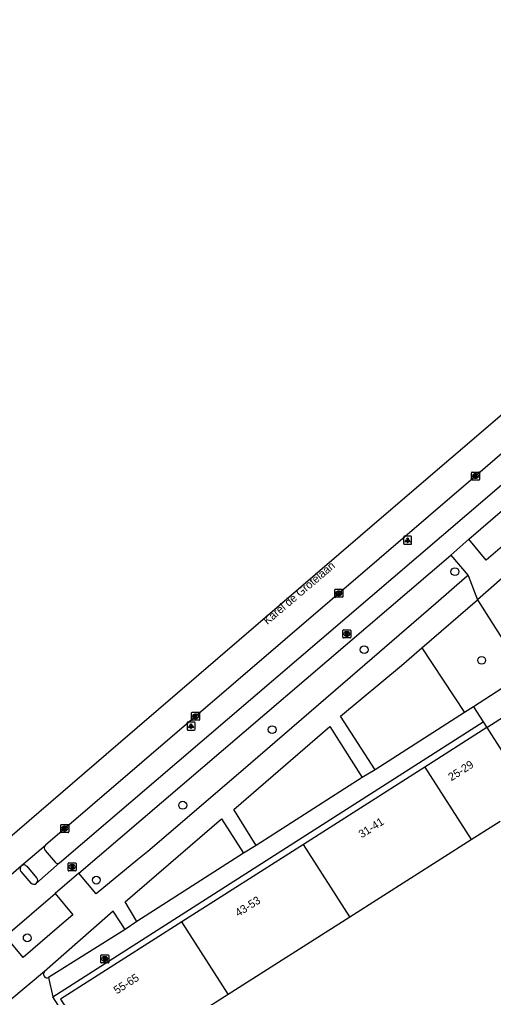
# Model space of a CAD drawing. Extents: x 159222 to 160346, y 381249 to 382166.
# Drawn here: x 159311.7 to 159371, y 381328.4 to 381450.7 of the extents above; entities that cross this region are included whole.
import ezdxf

# ---------------------------------------------------------------- set-up
doc = ezdxf.new("R2010")
doc.units = 0
for name, color, linetype in [('IMGEO_Boom', 7, 'Continuous'), ('IMGEO_Brandkraan', 7, 'Continuous'), ('IMGEO_Fietspad_gesloten', 7, 'Continuous'), ('IMGEO_Groenvoorziening', 7, 'Continuous'), ('IMGEO_Kolk', 7, 'Continuous'), ('IMGEO_Lichtpunt', 7, 'Continuous'), ('IMGEO_Openbare_ruimte_label', 7, 'Continuous'), ('IMGEO_Pand', 7, 'Continuous'), ('IMGEO_Pand_nummerreeks', 7, 'Continuous'), ('IMGEO_Rijbaan_lokaal_open', 7, 'Continuous'), ('IMGEO_Rijbaan_regionaal_gesloten', 7, 'Continuous'), ('IMGEO_Rioolput', 7, 'Continuous'), ('IMGEO_Voetpad_gesloten', 7, 'Continuous'), ('IMGEO_Voetpad_open', 7, 'Continuous')]:
    doc.layers.add(name, color=color, linetype=linetype)

msp = doc.modelspace()

# ---------------------------------------------------------------- linework, layer by layer
at = {"layer": 'IMGEO_Boom'}
for centre in [(159366.16, 381381.66), (159354.82, 381371.91), (159369.51, 381370.59), (159343.31, 381361.92), (159332.14, 381352.47), (159321.34, 381343.11), (159312.7, 381335.89)]:
    msp.add_circle(centre, 0.489, dxfattribs=at)
at = {"layer": 'IMGEO_Brandkraan'}
for p, q in [((159321.89, 381332.83), (159321.89, 381333.69)), ((159321.96, 381333.76), (159322.82, 381333.76)), ((159322.38, 381333.54), (159322.4, 381333.54)), ((159322.4, 381332.98), (159322.38, 381332.98)), ((159322.89, 381333.69), (159322.89, 381332.83)), ((159322.82, 381332.76), (159321.96, 381332.76))]:
    msp.add_line(p, q, dxfattribs=at)
for points in [[(159321.89, 381332.83), (159321.89, 381333.69)], [(159321.96, 381333.76), (159322.82, 381333.76)], [(159322.24, 381333.46), (159322.24, 381333.06), (159322.45, 381333.06)], [(159322.47, 381333.46), (159322.24, 381333.46)], [(159322.42, 381333.38), (159322.36, 381333.38), (159322.36, 381333.3)], [(159322.36, 381333.3), (159322.42, 381333.3)], [(159322.43, 381333.23), (159322.36, 381333.23), (159322.36, 381333.15)], [(159322.36, 381333.15), (159322.43, 381333.15)], [(159322.89, 381333.69), (159322.89, 381332.83)], [(159322.82, 381332.76), (159321.96, 381332.76)]]:
    msp.add_lwpolyline(points, dxfattribs=at)
for centre, radius, start, end in [((159321.97, 381333.69), 0.0765, 91.552, 178.448), ((159321.97, 381333.69), 0.0765, 91.552, 178.448), ((159322.42, 381333.34), 0.0379, 267.8285, 90.9355), ((159322.43, 381333.19), 0.0404, 269.8759, 90.5077), ((159322.46, 381333.31), 0.251, 268.6676, 293.5347), ((159322.47, 381333.32), 0.145, 59.4692, 91.5367), ((159322.5, 381333.36), 0.0922, 285.5137, 58.1501), ((159322.5, 381333.17), 0.105, 301.3115, 78.989), ((159322.81, 381333.69), 0.0765, 1.552, 88.448), ((159322.81, 381333.69), 0.0765, 1.552, 88.448), ((159321.97, 381332.84), 0.0765, 181.552, 268.448), ((159321.97, 381332.84), 0.0765, 181.552, 268.448), ((159322.81, 381332.84), 0.0765, 271.552, 358.448), ((159322.81, 381332.84), 0.0765, 271.552, 358.448)]:
    msp.add_arc(centre, radius, start, end, dxfattribs=at)
for centre, major_axis, ratio, start_param, end_param in [((159322.38, 381333.26), (-0.387, 0.002), 0.722429, 4.712389, 7.853982), ((159322.4, 381333.26), (-0.39, 0.002), 0.717154, 1.570796, 4.712389)]:
    msp.add_ellipse(centre, major_axis=major_axis, ratio=ratio, start_param=start_param, end_param=end_param, dxfattribs=at)
at = {"layer": 'IMGEO_Fietspad_gesloten'}
for points in [[(159316.72, 381345.26), (159370.52, 381391.27), (159389.28, 381407.41), (159420.07, 381433.95)], [(159367.91, 381385.72), (159421.87, 381432.18)], [(159367.91, 381385.72), (159365.65, 381383.73)], [(159319.13, 381343.99), (159365.65, 381383.73)], [(159316.72, 381345.26), (159313.84, 381342.72)], [(159311.89, 381344.18), (159313.14, 381342.75)], [(159319.13, 381343.99), (159316.2, 381341.44)], [(159309.96, 381336.09), (159316.2, 381341.44)]]:
    msp.add_lwpolyline(points, dxfattribs=at)
for centre, radius, start, end in [((159312.38, 381344.49), 0.584, 133.4064, 211.9978), ((159313.51, 381343.09), 0.499, 222.2252, 311.7407)]:
    msp.add_arc(centre, radius, start, end, dxfattribs=at)
at = {"layer": 'IMGEO_Groenvoorziening'}
msp.add_lwpolyline([(159362.04, 381372.14), (159367.37, 381364.07)], dxfattribs=at)
at = {"layer": 'IMGEO_Kolk'}
for p, q in [((159368.24, 381393.19), (159368.24, 381394.04)), ((159368.32, 381394.12), (159369.17, 381394.12)), ((159369.24, 381394.04), (159369.24, 381393.19)), ((159369.17, 381393.12), (159368.32, 381393.12)), ((159368.73, 381393.9), (159368.75, 381393.9)), ((159368.75, 381393.34), (159368.73, 381393.34)), ((159351.14, 381378.53), (159351.14, 381379.38)), ((159351.22, 381379.46), (159352.07, 381379.46)), ((159352.14, 381379.38), (159352.14, 381378.53)), ((159352.07, 381378.46), (159351.22, 381378.46)), ((159351.63, 381379.24), (159351.66, 381379.24)), ((159351.65, 381378.68), (159351.63, 381378.68)), ((159333.25, 381363.16), (159333.25, 381364.02)), ((159333.32, 381364.09), (159334.17, 381364.09)), ((159333.74, 381363.87), (159333.76, 381363.87)), ((159334.25, 381364.02), (159334.25, 381363.16)), ((159334.17, 381363.09), (159333.32, 381363.09)), ((159333.76, 381363.31), (159333.73, 381363.31)), ((159316.96, 381350.06), (159317.81, 381350.06)), ((159316.88, 381349.13), (159316.88, 381349.98)), ((159317.81, 381349.06), (159316.96, 381349.06)), ((159317.37, 381349.84), (159317.4, 381349.84)), ((159317.39, 381349.28), (159317.37, 381349.28)), ((159317.88, 381349.98), (159317.88, 381349.13))]:
    msp.add_line(p, q, dxfattribs=at)
for points in [[(159368.24, 381393.19), (159368.24, 381394.04)], [(159368.32, 381394.12), (159369.17, 381394.12)], [(159369.24, 381394.04), (159369.24, 381393.19)], [(159369.17, 381393.12), (159368.32, 381393.12)], [(159368.56, 381393.82), (159368.69, 381393.82), (159368.69, 381393.67), (159368.81, 381393.82), (159368.98, 381393.82), (159368.83, 381393.67), (159368.99, 381393.42), (159368.83, 381393.42), (159368.75, 381393.58), (159368.69, 381393.52), (159368.69, 381393.42), (159368.56, 381393.42), (159368.56, 381393.82)], [(159351.14, 381378.53), (159351.14, 381379.38)], [(159351.22, 381379.46), (159352.07, 381379.46)], [(159352.14, 381379.38), (159352.14, 381378.53)], [(159352.07, 381378.46), (159351.22, 381378.46)], [(159351.46, 381379.16), (159351.59, 381379.16), (159351.59, 381379.01), (159351.72, 381379.16), (159351.88, 381379.16), (159351.73, 381379.01), (159351.89, 381378.76), (159351.73, 381378.76), (159351.65, 381378.92), (159351.59, 381378.86), (159351.59, 381378.76), (159351.46, 381378.76), (159351.46, 381379.16)], [(159333.25, 381363.16), (159333.25, 381364.02)], [(159333.32, 381364.09), (159334.17, 381364.09)], [(159333.57, 381363.79), (159333.69, 381363.79), (159333.69, 381363.64), (159333.82, 381363.79), (159333.99, 381363.79), (159333.84, 381363.64), (159333.99, 381363.39), (159333.84, 381363.39), (159333.76, 381363.55), (159333.69, 381363.49), (159333.69, 381363.39), (159333.57, 381363.39), (159333.57, 381363.79)], [(159334.25, 381364.02), (159334.25, 381363.16)], [(159334.17, 381363.09), (159333.32, 381363.09)], [(159316.96, 381350.06), (159317.81, 381350.06)], [(159316.88, 381349.13), (159316.88, 381349.98)], [(159317.81, 381349.06), (159316.96, 381349.06)], [(159317.2, 381349.76), (159317.33, 381349.76), (159317.33, 381349.61), (159317.46, 381349.76), (159317.62, 381349.76), (159317.47, 381349.61), (159317.63, 381349.36), (159317.47, 381349.36), (159317.39, 381349.52), (159317.33, 381349.45), (159317.33, 381349.36), (159317.2, 381349.36), (159317.2, 381349.76)], [(159317.88, 381349.98), (159317.88, 381349.13)]]:
    msp.add_lwpolyline(points, dxfattribs=at)
for centre, start, end in [((159368.32, 381394.04), 91.552, 178.448), ((159368.32, 381394.04), 91.552, 178.448), ((159369.17, 381394.04), 1.552, 88.448), ((159369.17, 381394.04), 1.552, 88.448), ((159368.32, 381393.19), 181.552, 268.448), ((159368.32, 381393.19), 181.552, 268.448), ((159369.17, 381393.19), 271.552, 358.448), ((159369.17, 381393.19), 271.552, 358.448), ((159351.22, 381379.38), 91.552, 178.448), ((159351.22, 381379.38), 91.552, 178.448), ((159352.07, 381379.38), 1.552, 88.448), ((159352.07, 381379.38), 1.552, 88.448), ((159351.22, 381378.53), 181.552, 268.448), ((159351.22, 381378.53), 181.552, 268.448), ((159352.07, 381378.53), 271.552, 358.448), ((159352.07, 381378.53), 271.552, 358.448), ((159333.32, 381364.01), 91.552, 178.448), ((159333.32, 381364.01), 91.552, 178.448), ((159334.17, 381364.01), 1.552, 88.448), ((159334.17, 381364.01), 1.552, 88.448), ((159333.32, 381363.17), 181.552, 268.448), ((159333.32, 381363.17), 181.552, 268.448), ((159334.17, 381363.17), 271.552, 358.448), ((159334.17, 381363.17), 271.552, 358.448), ((159316.96, 381349.98), 91.552, 178.448), ((159316.96, 381349.98), 91.552, 178.448), ((159317.81, 381349.98), 1.552, 88.448), ((159317.81, 381349.98), 1.552, 88.448), ((159316.96, 381349.13), 181.552, 268.448), ((159316.96, 381349.13), 181.552, 268.448), ((159317.81, 381349.13), 271.552, 358.448), ((159317.81, 381349.13), 271.552, 358.448)]:
    msp.add_arc(centre, 0.0765, start, end, dxfattribs=at)
for centre, major_axis, ratio, start_param, end_param in [((159368.73, 381393.62), (-0.387, 0.002), 0.722429, 4.712389, 7.853982), ((159368.75, 381393.62), (-0.39, 0.002), 0.717154, 1.570796, 4.712389), ((159351.63, 381378.96), (-0.387, 0.002), 0.722429, 4.712389, 7.853982), ((159351.65, 381378.96), (-0.39, 0.002), 0.717154, 1.570796, 4.712389), ((159333.73, 381363.59), (-0.387, 0.002), 0.722429, 4.712389, 7.853982), ((159333.76, 381363.59), (-0.39, 0.002), 0.717154, 1.570796, 4.712389), ((159317.37, 381349.56), (-0.387, 0.002), 0.722429, 4.712389, 7.853982), ((159317.39, 381349.56), (-0.39, 0.002), 0.717154, 1.570796, 4.712389)]:
    msp.add_ellipse(centre, major_axis=major_axis, ratio=ratio, start_param=start_param, end_param=end_param, dxfattribs=at)
at = {"layer": 'IMGEO_Lichtpunt'}
for p, q in [((159359.75, 381386), (159359.75, 381385.19)), ((159359.75, 381386), (159359.75, 381385.19)), ((159360.65, 381386.1), (159359.85, 381386.1)), ((159360.65, 381386.1), (159359.85, 381386.1)), ((159360.75, 381385.19), (159360.75, 381386)), ((159360.75, 381385.19), (159360.75, 381386)), ((159359.85, 381385.1), (159360.65, 381385.1)), ((159359.85, 381385.1), (159360.65, 381385.1)), ((159332.67, 381362.77), (159332.67, 381361.96)), ((159332.67, 381362.77), (159332.67, 381361.96)), ((159333.58, 381362.86), (159332.77, 381362.86)), ((159333.58, 381362.86), (159332.77, 381362.86)), ((159333.67, 381361.96), (159333.67, 381362.77)), ((159333.67, 381361.96), (159333.67, 381362.77)), ((159332.77, 381361.86), (159333.58, 381361.86)), ((159332.77, 381361.86), (159333.58, 381361.86))]:
    msp.add_line(p, q, dxfattribs=at)
for points in [[(159360.13, 381385.66), (159360.16, 381385.64), (159359.98, 381385.37), (159359.94, 381385.4), (159360.13, 381385.66)], [(159360.23, 381385.62), (159360.27, 381385.62), (159360.27, 381385.29), (159360.23, 381385.29), (159360.23, 381385.62)], [(159360.34, 381385.64), (159360.38, 381385.66), (159360.56, 381385.4), (159360.52, 381385.37), (159360.34, 381385.64)], [(159333.05, 381362.43), (159333.09, 381362.4), (159332.9, 381362.14), (159332.86, 381362.17), (159333.05, 381362.43)], [(159333.15, 381362.38), (159333.2, 381362.38), (159333.2, 381362.06), (159333.15, 381362.06), (159333.15, 381362.38)], [(159333.26, 381362.4), (159333.3, 381362.43), (159333.48, 381362.17), (159333.45, 381362.14), (159333.26, 381362.4)]]:
    msp.add_lwpolyline(points, dxfattribs=at)
for centre in [(159360.25, 381385.8), (159333.17, 381362.56)]:
    msp.add_circle(centre, 0.0994, dxfattribs=at)
for centre, start, end in [((159359.85, 381386), 90, 180), ((159359.85, 381386), 90, 180), ((159360.65, 381386), 0, 90), ((159360.65, 381386), 0, 90), ((159359.85, 381385.19), 180, 270), ((159359.85, 381385.19), 180, 270), ((159360.65, 381385.19), 270, 0), ((159360.65, 381385.19), 270, 360), ((159332.77, 381362.77), 90, 180), ((159332.77, 381362.77), 90, 180), ((159333.58, 381362.77), 0, 90), ((159333.58, 381362.77), 0, 90), ((159332.77, 381361.96), 180, 270), ((159332.77, 381361.96), 180, 270), ((159333.58, 381361.96), 270, 0), ((159333.58, 381361.96), 270, 360)]:
    msp.add_arc(centre, 0.0946, start, end, dxfattribs=at)
at = {"layer": 'IMGEO_Pand'}
for points in [[(159370.16, 381362.18), (159362.4, 381357.24)], [(159370.16, 381362.18), (159375.36, 381354.04)], [(159362.4, 381357.24), (159347.22, 381347.57)], [(159362.4, 381357.24), (159368.19, 381348.19)], [(159368.19, 381348.19), (159371.8, 381350.48)], [(159353.01, 381338.52), (159368.19, 381348.19)], [(159347.22, 381347.57), (159332.04, 381337.89)], [(159353.01, 381338.52), (159347.22, 381347.57)], [(159332.04, 381337.89), (159316.86, 381328.22), (159322.65, 381319.17), (159337.83, 381328.84)], [(159337.83, 381328.84), (159332.04, 381337.89)], [(159337.83, 381328.84), (159353.01, 381338.52)]]:
    msp.add_lwpolyline(points, dxfattribs=at)
at = {"layer": 'IMGEO_Rijbaan_lokaal_open'}
msp.add_lwpolyline([(159370.16, 381362.18), (159379.32, 381368.06)], dxfattribs=at)
at = {"layer": 'IMGEO_Rijbaan_regionaal_gesloten'}
for points in [[(159229.56, 381279.02), (159230.99, 381280.28), (159257.87, 381303.38), (159275.73, 381318.68), (159298.76, 381338.4), (159324.05, 381360.15), (159356.71, 381388.17), (159392.4, 381418.77), (159416.19, 381439.23), (159422.09, 381444.36), (159436.87, 381457.25), (159457.4, 381475.3), (159486.52, 381501.57), (159504.49, 381518.13), (159518.71, 381531.59), (159532.77, 381545.26), (159538.33, 381550.86), (159538.89, 381551.43)], [(159541.41, 381548.9), (159529.85, 381537.23), (159512.12, 381520.34), (159494.84, 381504.33), (159477.46, 381488.5), (159459.9, 381472.74), (159441.51, 381456.54), (159423.03, 381440.43), (159418.06, 381436.15), (159368.74, 381393.62), (159314.99, 381347.48)], [(159311.98, 381344.92), (159314.99, 381347.48)], [(159308.56, 381341.98), (159311.98, 381344.92)]]:
    msp.add_lwpolyline(points, dxfattribs=at)
at = {"layer": 'IMGEO_Rioolput'}
for p, q in [((159352.15, 381373.46), (159352.15, 381374.31)), ((159352.22, 381374.39), (159353.08, 381374.39)), ((159353.08, 381373.39), (159352.22, 381373.39)), ((159352.66, 381373.61), (159352.63, 381373.61)), ((159352.64, 381374.17), (159352.66, 381374.17)), ((159353.15, 381374.31), (159353.15, 381373.46)), ((159317.81, 381344.34), (159317.81, 381345.19)), ((159317.88, 381345.27), (159318.73, 381345.27)), ((159318.81, 381345.19), (159318.81, 381344.34)), ((159318.73, 381344.27), (159317.88, 381344.27)), ((159318.29, 381345.05), (159318.32, 381345.05)), ((159318.32, 381344.49), (159318.29, 381344.49))]:
    msp.add_line(p, q, dxfattribs=at)
for points in [[(159352.15, 381373.46), (159352.15, 381374.31)], [(159352.22, 381374.39), (159353.08, 381374.39)], [(159353.08, 381373.39), (159352.22, 381373.39)], [(159352.74, 381374.09), (159352.48, 381374.09), (159352.48, 381373.69)], [(159352.48, 381373.69), (159352.61, 381373.69), (159352.61, 381373.85), (159352.62, 381373.85)], [(159352.66, 381374.01), (159352.61, 381374.01), (159352.61, 381373.93)], [(159352.61, 381373.93), (159352.66, 381373.93)], [(159352.67, 381373.82), (159352.74, 381373.69), (159352.88, 381373.69), (159352.81, 381373.81)], [(159353.15, 381374.31), (159353.15, 381373.46)], [(159317.81, 381344.34), (159317.81, 381345.19)], [(159317.88, 381345.27), (159318.73, 381345.27)], [(159318.81, 381345.19), (159318.81, 381344.34)], [(159318.73, 381344.27), (159317.88, 381344.27)], [(159318.39, 381344.96), (159318.14, 381344.97), (159318.14, 381344.57)], [(159318.14, 381344.57), (159318.27, 381344.57), (159318.27, 381344.73), (159318.28, 381344.73)], [(159318.32, 381344.89), (159318.27, 381344.89), (159318.27, 381344.8)], [(159318.27, 381344.8), (159318.32, 381344.8)], [(159318.32, 381344.7), (159318.4, 381344.57), (159318.53, 381344.57), (159318.47, 381344.69)]]:
    msp.add_lwpolyline(points, dxfattribs=at)
for centre, radius, start, end in [((159352.22, 381374.31), 0.0765, 91.552, 178.448), ((159352.22, 381374.31), 0.0765, 91.552, 178.448), ((159352.22, 381373.46), 0.0765, 181.552, 268.448), ((159352.22, 381373.46), 0.0765, 181.552, 268.448), ((159352.62, 381373.8), 0.0533, 26.0293, 88.6989), ((159352.67, 381373.91), 0.0964, 77.0061, 93.1865), ((159352.65, 381374.12), 0.19, 274.7715, 282.9687), ((159352.68, 381373.97), 0.0378, 276.6634, 79.6772), ((159352.74, 381373.98), 0.109, 350.3612, 89.416), ((159352.73, 381373.98), 0.112, 277.5842, 350.9817), ((159352.72, 381373.76), 0.108, 29.5134, 73.7905), ((159353.07, 381374.31), 0.0765, 1.552, 88.448), ((159353.07, 381374.31), 0.0765, 1.552, 88.448), ((159353.07, 381373.46), 0.0765, 271.552, 358.448), ((159353.07, 381373.46), 0.0765, 271.552, 358.448), ((159317.88, 381345.19), 0.0765, 91.552, 178.448), ((159317.88, 381345.19), 0.0765, 91.552, 178.448), ((159318.73, 381345.19), 0.0765, 1.552, 88.448), ((159318.73, 381345.19), 0.0765, 1.552, 88.448), ((159317.88, 381344.34), 0.0765, 181.552, 268.448), ((159317.88, 381344.34), 0.0765, 181.552, 268.448), ((159318.28, 381344.68), 0.0533, 26.0293, 88.6989), ((159318.33, 381344.79), 0.0964, 77.0061, 93.1865), ((159318.3, 381344.99), 0.19, 274.7715, 282.9687), ((159318.34, 381344.85), 0.0378, 276.6634, 79.6772), ((159318.39, 381344.85), 0.109, 350.3612, 89.416), ((159318.39, 381344.85), 0.112, 277.5842, 350.9817), ((159318.38, 381344.64), 0.108, 29.5134, 73.7905), ((159318.73, 381344.34), 0.0765, 271.552, 358.448), ((159318.73, 381344.34), 0.0765, 271.552, 358.448)]:
    msp.add_arc(centre, radius, start, end, dxfattribs=at)
for centre, major_axis, ratio, start_param, end_param in [((159352.64, 381373.89), (-0.387, 0.002), 0.722429, 4.712389, 7.853982), ((159352.66, 381373.89), (-0.39, 0.002), 0.717154, 1.570796, 4.712389), ((159318.29, 381344.77), (-0.387, 0.002), 0.722429, 4.712389, 7.853982), ((159318.32, 381344.77), (-0.39, 0.002), 0.717154, 1.570796, 4.712389)]:
    msp.add_ellipse(centre, major_axis=major_axis, ratio=ratio, start_param=start_param, end_param=end_param, dxfattribs=at)
at = {"layer": 'IMGEO_Voetpad_gesloten'}
for points in [[(159314.94, 381346.81), (159316.17, 381345.36)], [(159313.9, 381343.4), (159312.67, 381344.84)]]:
    msp.add_lwpolyline(points, dxfattribs=at)
for centre, radius, start, end in [((159315.32, 381347.12), 0.49, 133.1012, 218.9966), ((159316.51, 381345.63), 0.432, 218.281, 299.2995), ((159312.28, 381344.5), 0.511, 40.7543, 126.145), ((159313.51, 381343.09), 0.501, 311.8354, 38.3046)]:
    msp.add_arc(centre, radius, start, end, dxfattribs=at)
at = {"layer": 'IMGEO_Voetpad_open'}
for points in [[(159424.15, 381429.4), (159424.08, 381429.34), (159411.11, 381418.23), (159399, 381407.79), (159387.81, 381398.27), (159376.77, 381388.85), (159370.07, 381383.11), (159367.91, 381385.72)], [(159365.65, 381383.73), (159367.82, 381381.19)], [(159367.82, 381381.19), (159367.7, 381381.09), (159363.77, 381377.67), (159351.25, 381366.86), (159339.38, 381356.65), (159327.76, 381346.67), (159326.52, 381345.67), (159321.3, 381341.41), (159319.13, 381343.99)], [(159367.82, 381381.19), (159368.98, 381378.13)], [(159372.06, 381380.86), (159368.98, 381378.13)], [(159362.04, 381372.14), (159368.98, 381378.13)], [(159368.98, 381378.13), (159374.87, 381368.9), (159368.49, 381364.79)], [(159356.21, 381356.88), (159351.84, 381363.59), (159359.48, 381369.93), (159362.04, 381372.14)], [(159368.49, 381364.79), (159367.37, 381364.07)], [(159368.49, 381364.79), (159369.71, 381362.88)], [(159367.37, 381364.07), (159356.21, 381356.88)], [(159315.89, 381328.53), (159369.71, 381362.88)], [(159341.33, 381347.45), (159338.54, 381351.94), (159350.52, 381362.33), (159354.57, 381355.95)], [(159369.71, 381362.88), (159370.16, 381362.18)], [(159356.21, 381356.88), (159354.57, 381355.95)], [(159354.57, 381355.95), (159341.33, 381347.45)], [(159326.41, 381337.95), (159324.92, 381340.4), (159337, 381350.77), (159339.73, 381346.46)], [(159339.73, 381346.46), (159326.41, 381337.95)], [(159341.33, 381347.45), (159339.73, 381346.46)], [(159316.2, 381341.44), (159318.39, 381338.77), (159316.74, 381337.34), (159312.17, 381333.42), (159309.96, 381336.09)], [(159324.92, 381336.95), (159323.45, 381339.21), (159314.87, 381331.7)], [(159326.41, 381337.95), (159324.92, 381336.95)], [(159324.92, 381336.95), (159315.37, 381330.93)], [(159314.87, 381331.7), (159310.53, 381328.05)], [(159315.37, 381330.93), (159315.89, 381328.53)], [(159324.46, 381309.03), (159322.03, 381318.95), (159315.89, 381328.53)]]:
    msp.add_lwpolyline(points, dxfattribs=at)
msp.add_arc((159315.19, 381331.36), 0.466, 133.6424, 292.94, dxfattribs=at)

# ---------------------------------------------------------------- texts
at = {"layer": 'IMGEO_Openbare_ruimte_label'}
msp.add_text('Karel de Grotelaan', height=1, rotation=40.3776, dxfattribs=at).set_placement((159342.72, 381374.99))
at = {"layer": 'IMGEO_Pand_nummerreeks'}
for s, p in [('25-29', (159365.72, 381355.46)), ('31-41', (159354.51, 381348.32)), ('43-53', (159339.08, 381338.49)), ('55-65', (159323.9, 381328.82))]:
    msp.add_text(s, height=1, rotation=32.5004, dxfattribs=at).set_placement(p)

doc.saveas('drawing.dxf')
